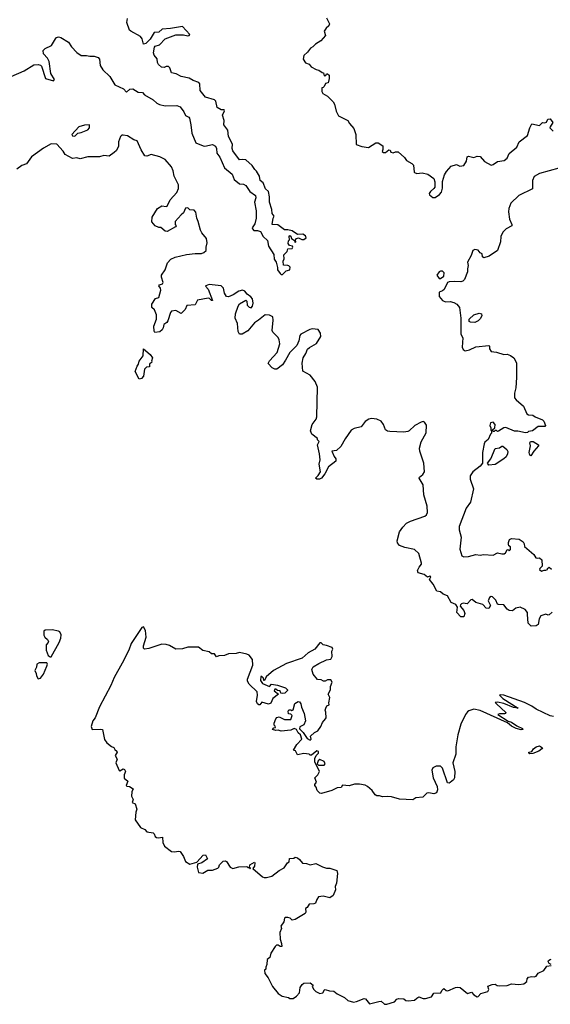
# Model space of a CAD drawing. Extents: x 2106670 to 2323771, y 35271 to 224896.
# Tile 388 of 419: x 2266463 to 2271396, y 186858 to 196023. Entities that reach past the tile are written whole.
import ezdxf

# ---------------------------------------------------------------- set-up
doc = ezdxf.new("R2010")
doc.units = 0

msp = doc.modelspace()

# ---------------------------------------------------------------- linework, layer by layer
at = {"layer": '0CON20XD'}
for points in [[(2268168.3, 194848.3), (2268185, 194846.2), (2268255, 194859.5), (2268284.5, 194845), (2268292.8, 194825), (2268295, 194779.2), (2268325, 194742.5), (2268367.5, 194645), (2268438.9, 194585), (2268456, 194535), (2268507.5, 194495), (2268545, 194490.4), (2268565, 194479.5), (2268602, 194422), (2268654.4, 194385), (2268658.9, 194365), (2268644.7, 194325), (2268662.8, 194245), (2268662, 194175), (2268648, 194122), (2268624.2, 194085), (2268626.2, 194075), (2268641.2, 194061.2), (2268675, 194061.5), (2268700.6, 194050.6), (2268728, 194005), (2268767.6, 193967.6), (2268776.2, 193915), (2268826.9, 193836.9), (2268828, 193795), (2268847.5, 193765), (2268861.2, 193715), (2268860, 193695), (2268885, 193660), (2268895, 193650), (2268905, 193650), (2268940, 193685), (2268975.9, 193694.1), (2268978, 193718), (2268965, 193732.5), (2268955, 193733.3), (2268917, 193737), (2268913.9, 193773.9), (2268921.7, 193798.3), (2268920, 193835), (2268950, 193865), (2268955, 193890), (2268995, 193892.5), (2269002.5, 193905), (2269000, 193915), (2268971.7, 193921.7), (2268958.3, 193938.3), (2268963.3, 193965), (2268972.5, 193975), (2268967.5, 194005), (2268975, 194012.5), (2268985, 194007.5), (2268990, 193985), (2269017.5, 193967.5), (2269025, 193950), (2269030, 193955), (2269027.5, 193975), (2269035, 193986.7), (2269055, 193993.3), (2269086.1, 193976.1), (2269105, 193976.2), (2269125, 193992.5), (2269121.2, 194011.2), (2269095, 194025.7), (2269045, 194023.8), (2268995, 194056.2), (2268957, 194067), (2268925, 194068.1), (2268864, 194114), (2268810, 194115), (2268818.1, 194175), (2268830, 194195), (2268808.8, 194218.8), (2268808.1, 194255), (2268784.5, 194324.5), (2268785.6, 194375), (2268775, 194422), (2268749.6, 194449.6), (2268725.6, 194505.6), (2268697.3, 194527.3), (2268691.9, 194565), (2268665, 194612.9), (2268647.7, 194627.7), (2268625.6, 194665), (2268565, 194717.5), (2268535, 194722.5), (2268505, 194718), (2268445, 194802.7), (2268438.2, 194825), (2268442.2, 194865), (2268404.4, 194935), (2268399.2, 194995), (2268360.8, 195045), (2268363.3, 195085), (2268348.1, 195135), (2268367.5, 195175), (2268365, 195182.5), (2268335, 195182.5), (2268298.8, 195205), (2268285.7, 195265), (2268275, 195275.7), (2268191.6, 195301.6), (2268140, 195365), (2268136.4, 195425), (2268128.9, 195438.9), (2268075, 195458.1), (2268038.5, 195478.5), (2267964.6, 195494.6), (2267917.4, 195517.4), (2267875, 195526.5), (2267858.6, 195575), (2267845, 195585.6), (2267825, 195587.5), (2267805, 195578.8), (2267781.7, 195581.7), (2267752.5, 195605), (2267743.3, 195625), (2267739.5, 195659.5), (2267712, 195692), (2267707.5, 195715), (2267715, 195766.2), (2267723.8, 195775), (2267762, 195788), (2267815, 195843.6), (2267915, 195881.2), (2267985, 195883.1), (2268027.3, 195872.7), (2268040, 195875), (2268043.8, 195885), (2267975, 195960.8), (2267865, 195940.8), (2267786.3, 195933.7), (2267755, 195907.1), (2267714, 195905), (2267675, 195841.4), (2267635, 195801.4), (2267613.3, 195795), (2267600.6, 195845), (2267586.9, 195866.9), (2267495, 195914.5), (2267485, 195925.6), (2267460.4, 195995), (2267465.6, 196035)], [(2269315, 196040), (2269342.5, 195985), (2269336.7, 195965), (2269313.3, 195945), (2269293.8, 195915), (2269306.7, 195875), (2269262.5, 195825), (2269212.5, 195795), (2269189.6, 195770.5), (2269167.5, 195757.5), (2269139.3, 195720.7), (2269105, 195690), (2269100, 195655), (2269121.7, 195621.7), (2269155, 195607.5), (2269173.3, 195583.3), (2269218.3, 195558.3), (2269245, 195552.5), (2269275, 195530), (2269288.3, 195528.3), (2269295, 195500), (2269308.3, 195501.7), (2269315, 195520), (2269325, 195520), (2269340, 195505), (2269340, 195475), (2269330, 195435), (2269305, 195430), (2269295, 195400), (2269285, 195390), (2269271.7, 195388.3), (2269272.5, 195355), (2269282.5, 195335), (2269325, 195311.2), (2269377.3, 195257.3), (2269388.8, 195235), (2269405, 195170), (2269427, 195127), (2269513, 195083), (2269530, 195055), (2269570.7, 195010.7), (2269588.8, 194955), (2269591.7, 194861.7), (2269645, 194842.5), (2269705, 194832.5), (2269773.9, 194876.1), (2269795, 194877.5), (2269838.3, 194848.3), (2269840, 194815), (2269832.5, 194795), (2269845, 194787.5), (2269865, 194787.5), (2269895, 194810), (2269908.3, 194808.3), (2269915, 194790), (2269935, 194782.5), (2269957, 194793), (2269982.5, 194792.5), (2270039.3, 194739.3), (2270060.7, 194710.7), (2270110, 194685), (2270125, 194670), (2270130, 194605), (2270135, 194600), (2270155, 194592.5), (2270205, 194597.5), (2270256.4, 194586.4), (2270312.5, 194545), (2270322.5, 194515), (2270322.5, 194465), (2270315, 194450), (2270282.5, 194425), (2270270, 194405), (2270271.7, 194391.7), (2270305, 194367.5), (2270325, 194366.7), (2270367.5, 194395), (2270383.8, 194416.2), (2270393.3, 194455), (2270393.9, 194516.1), (2270412.6, 194577.4), (2270429.7, 194610.3), (2270475, 194660), (2270525, 194673.3), (2270555, 194660), (2270592.5, 194665), (2270618, 194705), (2270622.5, 194745), (2270637, 194753), (2270685, 194740), (2270715, 194752.5), (2270745, 194750), (2270785, 194702.5), (2270845, 194670), (2270865.9, 194674.1), (2270905, 194703.8), (2270968, 194712), (2270994.4, 194735), (2271012.8, 194777.2), (2271085, 194836.7), (2271106.2, 194885), (2271183.8, 194945), (2271205, 195016.7), (2271225, 195052.5), (2271295, 195038.8), (2271325, 195066.7), (2271345, 195064), (2271360.8, 195069.2), (2271373.8, 195096.2), (2271395, 195100), (2271420, 195065), (2271393.7, 195026.3), (2271393.5, 195015), (2271423.6, 194983.6)], [(2266385, 195494.5), (2266505, 195547.1), (2266595, 195601.4), (2266635, 195604.4), (2266655, 195598.9), (2266665, 195589.2), (2266703.9, 195473.9), (2266776.9, 195453.1), (2266786.2, 195465), (2266750.8, 195520.8), (2266736.4, 195635), (2266721.1, 195665), (2266683.5, 195705), (2266681.5, 195735), (2266700, 195755), (2266758.3, 195781.7), (2266795, 195844.2), (2266805, 195855.6), (2266825, 195862.9), (2266845, 195857.1), (2266915, 195812.5), (2266945, 195771.4), (2266995, 195716.7), (2267035, 195689.2), (2267085, 195690.6), (2267115, 195682.9), (2267155, 195682.5), (2267191.7, 195671.7), (2267203.8, 195653.8), (2267212, 195595), (2267234.3, 195555), (2267302.3, 195495), (2267345.9, 195415.9), (2267428.1, 195378.1), (2267455, 195348), (2267487.5, 195375), (2267515, 195380), (2267565, 195347.5), (2267603.8, 195343.8), (2267624, 195324), (2267705, 195277.8), (2267738.2, 195245), (2267762.6, 195232.6), (2267815, 195220.4), (2267925, 195225.2), (2267955, 195211.3), (2267990.4, 195165), (2268005, 195130), (2268035, 195115.8), (2268040.8, 195105), (2268054.5, 195045), (2268062.5, 194965), (2268101.9, 194875), (2268168.3, 194848.3)], [(2266975, 194940), (2267003.8, 194966.2), (2267035, 194971.2), (2267095, 194996.7), (2267113.3, 195015), (2267113, 195043), (2267065, 195040), (2267013.3, 195025), (2266947.5, 194955), (2266955, 194942.5), (2266975, 194940)], [(2271415, 190507.1), (2271385, 190482.5), (2271375, 190480), (2271355, 190490), (2271306.8, 190473.2), (2271292.9, 190447.1), (2271285, 190392.5), (2271265, 190380), (2271218.3, 190378.3), (2271190, 190405), (2271185.7, 190485.7), (2271183.1, 190505), (2271164.2, 190534.2), (2271115, 190555.5), (2271074.6, 190545.3), (2271045, 190520), (2271013.3, 190523.3), (2270995.8, 190535), (2270965.8, 190575.8), (2270915, 190578), (2270905, 190584), (2270891.1, 190621.1), (2270860, 190650), (2270845, 190653.1), (2270830.8, 190645), (2270817.5, 190615), (2270838.8, 190568.8), (2270825, 190541.9), (2270801.2, 190545), (2270768.3, 190578.3), (2270705, 190597.5), (2270670, 190625), (2270656.2, 190623.8), (2270623.9, 190586.1), (2270585, 190590.8), (2270572, 190585), (2270560, 190575), (2270558.6, 190565), (2270592, 190525), (2270602, 190495), (2270592.5, 190465), (2270565, 190464.3), (2270528, 190505), (2270533.8, 190553.8), (2270518.3, 190578.3), (2270475, 190597.8), (2270439.1, 190659.1), (2270398.8, 190675), (2270375, 190698.6), (2270341.2, 190705), (2270308.8, 190768.8), (2270273, 190813), (2270285, 190837.5), (2270275, 190842.5), (2270255, 190832.5), (2270225, 190859.5), (2270168, 190875), (2270161.2, 190895), (2270176.4, 190926.4), (2270198.8, 190955), (2270200, 190965), (2270174.2, 191055), (2270135, 191090), (2270045, 191109.2), (2269995, 191130), (2269974.1, 191154.1), (2269972.3, 191172.3), (2269995, 191256.2), (2270025, 191299.2), (2270060, 191335), (2270095, 191354.2), (2270229.3, 191400.7), (2270245.3, 191414.7), (2270255.3, 191434.7), (2270252.6, 191495), (2270219.6, 191599.6), (2270213.8, 191693.8), (2270178, 191755), (2270180, 191765), (2270212, 191788), (2270225.4, 191815), (2270222, 191895), (2270184.3, 192005.7), (2270180, 192035), (2270197, 192093), (2270242.7, 192177.3), (2270245, 192250), (2270227.8, 192277.8), (2270215, 192282), (2270196, 192276), (2270136.2, 192245), (2270085.5, 192194.5), (2270071.8, 192188.2), (2270035, 192183.3), (2269905, 192189.4), (2269882.6, 192192.6), (2269864, 192205), (2269845.7, 192255), (2269823.8, 192285), (2269785, 192302.9), (2269735, 192310), (2269710, 192305), (2269675, 192282), (2269637.8, 192232.2), (2269573, 192217), (2269545, 192202), (2269489.1, 192120.9), (2269449.6, 192050.5), (2269407.4, 192012.6), (2269365, 192006.7), (2269386.4, 191956.4), (2269403.3, 191935), (2269402, 191915), (2269335, 191860), (2269301.1, 191795), (2269268.6, 191755), (2269250, 191745), (2269225.8, 191745.8), (2269212.5, 191755), (2269239.1, 191780.9), (2269258.5, 191815), (2269248.1, 191885), (2269257.1, 191925), (2269249.5, 191980.5), (2269232.5, 192065), (2269247.5, 192095), (2269233, 192113), (2269232.5, 192125), (2269180, 192165), (2269167.5, 192195), (2269183.3, 192255), (2269220, 192305), (2269226, 192325), (2269233.2, 192603.2), (2269210, 192655), (2269163, 192713), (2269095, 192750), (2269090, 192825), (2269098, 192875), (2269122.5, 192915), (2269138, 192955), (2269157.4, 192972.6), (2269221.7, 193008.3), (2269262.3, 193075), (2269259.2, 193105), (2269237.7, 193137.6), (2269183.6, 193146.4), (2269159.7, 193140.3), (2269076.7, 193095), (2269067.7, 193082.3), (2269058, 193035), (2269039.7, 192990.3), (2268975, 192926.2), (2268935, 192853.8), (2268905, 192811.2), (2268855, 192770), (2268835, 192770), (2268811.7, 192781.7), (2268773.8, 192823.8), (2268785, 192846.7), (2268856.6, 192923.4), (2268882.5, 193005), (2268875.9, 193044.1), (2268865, 193063.8), (2268816.2, 193115), (2268810.3, 193130.3), (2268820.8, 193225), (2268815, 193256.2), (2268786.7, 193273.3), (2268744.1, 193275.9), (2268682.5, 193225), (2268645, 193202.5), (2268585, 193127.5), (2268530, 193095), (2268506.4, 193096.4), (2268495, 193120), (2268487.1, 193195), (2268466.2, 193245), (2268470, 193285), (2268494, 193355), (2268505, 193377.5), (2268565, 193412.5), (2268573.3, 193403.3), (2268577.5, 193365), (2268595, 193347.5), (2268615, 193340), (2268627.5, 193355), (2268633.3, 193385), (2268626.2, 193425), (2268613, 193443), (2268577, 193467), (2268555.9, 193495.9), (2268535, 193503.8), (2268500, 193495), (2268448.3, 193461.7), (2268405, 193443.8), (2268385, 193446.7), (2268368.3, 193478.3), (2268358.8, 193525), (2268335, 193546), (2268225, 193556.7), (2268193, 193547), (2268191.7, 193541.7), (2268216.7, 193515), (2268255, 193410), (2268245, 193410), (2268228.8, 193428.8), (2268215, 193431.2), (2268117.1, 193412.9), (2268095, 193370), (2268017, 193363), (2268000, 193325), (2267965, 193287.5), (2267915, 193316), (2267875, 193308.8), (2267865, 193297.5), (2267839.4, 193220.6), (2267830, 193205), (2267803.3, 193186.7), (2267798, 193155), (2267786.2, 193135), (2267765, 193116.2), (2267720, 193110), (2267713.3, 193123.3), (2267711.2, 193168.8), (2267736, 193234), (2267735.8, 193275), (2267715, 193323.3), (2267691.2, 193345), (2267690.8, 193375), (2267725, 193426.7), (2267755, 193437.5), (2267775.6, 193505), (2267773.3, 193523.3), (2267756.2, 193545), (2267762.5, 193555), (2267790, 193565), (2267795.8, 193575), (2267780, 193625), (2267780, 193645), (2267814.4, 193695), (2267838.3, 193758.3), (2267866.6, 193793.4), (2267907.6, 193812.4), (2268015, 193837.3), (2268095, 193847.5), (2268152.4, 193847.6), (2268176, 193855), (2268195.5, 193875), (2268195.7, 193905), (2268205.7, 193945), (2268200.8, 193985), (2268155, 194039.2), (2268143.1, 194063.1), (2268122.7, 194145), (2268108.9, 194175), (2268100, 194230), (2268085, 194250), (2268043.6, 194253.6), (2268025, 194272.5), (2268005, 194267.5), (2267985.8, 194224.2), (2267963, 194207), (2267908, 194145), (2267907.5, 194117.5), (2267917.5, 194105), (2267912.5, 194095), (2267835, 194050.8), (2267816.7, 194055), (2267775, 194087.5), (2267755, 194087.5), (2267723.9, 194103.9), (2267692.3, 194142.3), (2267694.1, 194185.9), (2267743.6, 194266.4), (2267785, 194290), (2267825, 194282.5), (2267833, 194287), (2267862.5, 194345), (2267924.4, 194415.6), (2267938.3, 194451.7), (2267938.9, 194485), (2267915, 194536.2), (2267900, 194565), (2267890, 194615), (2267874.2, 194654.2), (2267815, 194721.2), (2267765, 194745.7), (2267685, 194768.8), (2267645, 194752.5), (2267626.4, 194756.4), (2267592.3, 194812.3), (2267556, 194896), (2267522.5, 194905), (2267465, 194942.5), (2267425, 194947.5), (2267413.3, 194946.7), (2267400, 194935), (2267382.5, 194885), (2267380, 194845), (2267363.6, 194806.4), (2267342.5, 194785), (2267295, 194753.3), (2267245, 194757.5), (2267203.6, 194746.4), (2267095, 194746.2), (2267025, 194726.2), (2266995, 194735.8), (2266955, 194730), (2266885, 194768), (2266868.1, 194798.1), (2266807.5, 194865), (2266755, 194866.7), (2266682.7, 194827.3), (2266572.7, 194747.3), (2266525, 194682.5), (2266483.9, 194666.1), (2266437.3, 194632.7)], [(2271475, 194640.4), (2271295, 194590.5), (2271247.3, 194562.7), (2271230, 194525), (2271230.3, 194449.7), (2271102.6, 194387.4), (2271030.9, 194315), (2271011.5, 194265), (2271008.5, 194235), (2271017.8, 194165), (2271040, 194115), (2271038.8, 194105), (2270986.2, 194075), (2270956.2, 194045), (2270936.9, 194005), (2270933.3, 193955), (2270906.2, 193875), (2270828.3, 193821.7), (2270777, 193807), (2270767.5, 193815), (2270763, 193843), (2270744.1, 193854.1), (2270725, 193876.7), (2270695, 193883.3), (2270677.5, 193875), (2270661.7, 193828.3), (2270628, 193765), (2270633.8, 193735), (2270625.7, 193705), (2270625.8, 193675), (2270598.8, 193605), (2270582, 193588), (2270565, 193584), (2270505, 193586.7), (2270455, 193582.5), (2270440, 193575), (2270409.3, 193510.7), (2270395, 193497.5), (2270363, 193487), (2270362.5, 193445), (2270395, 193407.5), (2270423, 193397), (2270465, 193398.8), (2270498.8, 193388.8), (2270526.7, 193375), (2270551.2, 193345), (2270563.8, 193245), (2270563.3, 193095), (2270581.7, 193061.7), (2270578, 192975), (2270585, 192953.3), (2270605, 192942), (2270645, 192950), (2270705, 192976.2), (2270825, 192990), (2270830, 192985), (2270829.6, 192959.5), (2270845, 192933.3), (2270895, 192928.8), (2270965, 192907.5), (2270995, 192908.8), (2271027, 192897), (2271056.2, 192875), (2271071.2, 192855), (2271082, 192825), (2271080.7, 192690.7), (2271076, 192595), (2271062, 192545), (2271065, 192502.5), (2271077.5, 192485), (2271145.8, 192425.8), (2271177.5, 192355), (2271194.2, 192344.2), (2271235, 192341.4), (2271256.4, 192326.4), (2271325, 192298.8), (2271336.7, 192285), (2271352.5, 192245), (2271345, 192237.5), (2271285, 192237.5), (2271230, 192195), (2271195, 192190), (2271185, 192180), (2271165, 192177.5), (2271095, 192193.3), (2271065, 192193.3), (2270983.9, 192226.1), (2270965, 192223.3), (2270915, 192192.5), (2270905, 192190), (2270895, 192200), (2270885, 192200), (2270875, 192190), (2270865, 192190), (2270860, 192205), (2270880, 192225), (2270882.5, 192255), (2270865, 192276.7), (2270840.7, 192269.3), (2270833, 192247), (2270842.5, 192225), (2270843, 192203), (2270850, 192195), (2270850, 192175), (2270840, 192165), (2270817.5, 192115), (2270788.3, 192091.7), (2270780, 192075), (2270766.2, 191995), (2270766.4, 191893.6), (2270743.9, 191866.1), (2270675, 191813.8), (2270651.7, 191778.3), (2270650.8, 191745), (2270682.9, 191655), (2270655, 191533.3)], [(2270375, 193613.3), (2270407.5, 193635), (2270410, 193665), (2270395, 193682.5), (2270375, 193682.5), (2270362.5, 193675), (2270342.5, 193645), (2270362.5, 193615), (2270375, 193613.3)], [(2270695, 193204.2), (2270655, 193206.7), (2270643.3, 193215), (2270643.3, 193235), (2270685, 193276.2), (2270735, 193290), (2270755.8, 193285.8), (2270760, 193265), (2270745, 193238.8), (2270725, 193220), (2270695, 193204.2)], [(2267575, 192677.5), (2267537.5, 192747.5), (2267555, 192796.7), (2267568, 192815), (2267574.5, 192845), (2267611.2, 192895), (2267615, 192960), (2267676.7, 192905), (2267696.2, 192873.8), (2267687.5, 192845), (2267690, 192835), (2267670, 192815), (2267668.3, 192791.7), (2267643, 192787), (2267621.7, 192768.3), (2267612.5, 192705), (2267595, 192682.5), (2267575, 192677.5)], [(2271215, 191963.3), (2271205, 191970), (2271201.2, 191995), (2271212, 192055), (2271206.7, 192085), (2271213.8, 192096.2), (2271236.1, 192096.1), (2271286.1, 192066.1), (2271287.5, 192055), (2271241.9, 192008.1), (2271215, 191963.3)], [(2270825, 191877.5), (2270812.5, 191895), (2270843.6, 191936.4), (2270885, 192032.5), (2270925, 192037.5), (2270945, 192052.5), (2270955, 192052.5), (2270993.6, 192023.6), (2271001.2, 192005), (2270998.8, 191981.2), (2270985.6, 191954.4), (2270965, 191933.8), (2270885, 191881.2), (2270825, 191877.5)], [(2270655, 191533.3), (2270614.5, 191475), (2270550.5, 191305), (2270550, 191275), (2270568.1, 191205), (2270555.7, 191095), (2270575, 191031.2), (2270593, 191023), (2270635, 191026.7), (2270705, 191044.4), (2270745, 191039.2), (2270775, 191044.4), (2270865, 191040), (2270905, 191059.2), (2270945, 191050), (2270967.7, 191052.3), (2270980, 191060), (2270995, 191087.5), (2271005, 191090), (2271015, 191080), (2271025, 191090), (2271027.5, 191115), (2271010, 191125), (2271007, 191137), (2271006.2, 191155), (2271017.5, 191185), (2271035, 191192.5), (2271106.4, 191186.4), (2271143, 191163), (2271152.5, 191145), (2271155, 191120), (2271242.5, 191045), (2271262.5, 191015), (2271275, 191010), (2271295, 191012.5), (2271316.1, 190996.1), (2271320, 190935), (2271300, 190915), (2271297.5, 190905), (2271315, 190890), (2271340.7, 190899.3), (2271355, 190897.5), (2271370, 190905), (2271370, 190915), (2271385, 190927.5), (2271406.9, 190906.9)], [(2269155, 189187.5), (2269105, 189192.5), (2269045, 189180), (2269026.4, 189216.4), (2269010, 189225), (2269040.8, 189275), (2269085.8, 189325), (2269072.9, 189365), (2269051.4, 189385), (2269036.4, 189416.4), (2269014.2, 189425.8), (2268985, 189410), (2268895, 189399.2), (2268865, 189410), (2268845, 189406.2), (2268812.5, 189415), (2268825, 189430), (2268840, 189435), (2268838.3, 189448.3), (2268830, 189455), (2268830, 189475), (2268843.3, 189515), (2268855, 189528.8), (2268875, 189533.3), (2268925, 189510), (2268985, 189510), (2268996.7, 189545), (2268985, 189560), (2268961.7, 189561.7), (2268957.5, 189585), (2268965, 189600), (2268985, 189600), (2268993.3, 189593.3), (2269005, 189597.5), (2269021.7, 189658.3), (2269053, 189677), (2269065, 189672.5), (2269077.5, 189655), (2269083.6, 189623.6), (2269108.1, 189565), (2269118.9, 189495), (2269105, 189460), (2269068.6, 189441.4), (2269062.9, 189422.9), (2269097.3, 189387.3), (2269135, 189331.2), (2269165, 189317.5), (2269172.5, 189325), (2269167.5, 189355), (2269205, 189386.7), (2269236.4, 189403.6), (2269263.8, 189445), (2269278.1, 189481.9), (2269307.5, 189515), (2269312.5, 189525), (2269308.3, 189578.3), (2269302.5, 189595), (2269310, 189615), (2269320, 189635), (2269340, 189645), (2269337.5, 189665), (2269346.7, 189715), (2269332.5, 189745), (2269352.5, 189785), (2269352.5, 189815), (2269367.5, 189855), (2269355, 189876.7), (2269325, 189876.7), (2269303.3, 189866.7), (2269286.4, 189866.4), (2269265, 189876.7), (2269231.7, 189881.7), (2269190.8, 189930.8), (2269180, 189975), (2269191.3, 189998.7), (2269245, 190030.5), (2269315, 190064.3), (2269355, 190070), (2269367.5, 190095), (2269366.1, 190143.9), (2269373.3, 190165), (2269367.7, 190177.7), (2269315, 190198.8), (2269283.6, 190203.6), (2269265, 190222.5), (2269255, 190222.5), (2269207.5, 190165), (2269145, 190130), (2269090.7, 190079.3), (2268945, 190028.8), (2268824.2, 189965.8), (2268753.3, 189906.7), (2268738.3, 189871.7), (2268733, 189873), (2268730, 189895), (2268715, 189910), (2268705, 189910), (2268701.7, 189871.7), (2268720, 189845), (2268785, 189817.5), (2268805, 189837.5), (2268859.3, 189829.3), (2268935, 189802.5), (2268952.5, 189785), (2268951.7, 189778.3), (2268926.7, 189755), (2268905, 189751.2), (2268890, 189755), (2268888.3, 189768.3), (2268877, 189777), (2268858.3, 189778.3), (2268845, 189790), (2268835, 189790), (2268830, 189775), (2268870, 189745), (2268817, 189703), (2268798, 189662), (2268775, 189651.1), (2268715, 189668.9), (2268695, 189645.8), (2268685, 189644.4), (2268673.4, 189653.4), (2268663.3, 189675), (2268673.8, 189735), (2268669.4, 189765), (2268595, 189837.5), (2268580, 189865), (2268581.2, 189885), (2268630, 190015), (2268627, 190067), (2268595, 190107.5), (2268575, 190117.5), (2268505, 190132.5), (2268475, 190122.5), (2268405, 190120), (2268366.4, 190103.6), (2268315, 190102.5), (2268292.5, 190092.5), (2268275, 190120), (2268245, 190120), (2268225, 190140), (2268165, 190152.5), (2268125, 190182.5), (2268026.4, 190183.6), (2267975, 190166.7), (2267915, 190163.3), (2267855, 190196.7), (2267825, 190206.7), (2267785, 190210), (2267665, 190171.2), (2267623.9, 190163.9), (2267613.6, 190173.6), (2267613.9, 190193.9), (2267640, 190275), (2267631.7, 190338.3), (2267615, 190370), (2267597.5, 190365), (2267499.6, 190215), (2267476.3, 190153.6), (2267416.8, 190033.2), (2267340.2, 189899.8), (2267309.5, 189825), (2267204.2, 189625.8), (2267164.7, 189525), (2267144.2, 189495.8), (2267128.8, 189445), (2267136.1, 189416.1), (2267215, 189420), (2267232.5, 189415), (2267252.7, 189322.7), (2267271.7, 189291.7), (2267315, 189257.5), (2267338.6, 189248.6), (2267348.8, 189228.8), (2267367.5, 189215), (2267370, 189205), (2267350.8, 189175), (2267370.5, 189140.5), (2267357.5, 189105), (2267386.1, 189033.9), (2267395, 189031.4), (2267425, 189050), (2267436.2, 189045), (2267446, 189025), (2267434.1, 188994.1), (2267433.3, 188963.3), (2267467.5, 188935), (2267452.5, 188895), (2267458.3, 188888.3), (2267485, 188886.7), (2267517.5, 188865), (2267506.7, 188835), (2267503.8, 188795), (2267517.5, 188765), (2267510, 188735), (2267535, 188722.5), (2267553.3, 188675), (2267544.1, 188645.9), (2267537.5, 188575), (2267585, 188503.3), (2267626.1, 188486.1), (2267645, 188463.3), (2267703.6, 188453.6), (2267713.6, 188443.6), (2267721.2, 188421.2), (2267735, 188410), (2267753.6, 188406.4), (2267790, 188415), (2267793.6, 188363.6), (2267810.5, 188330.5), (2267875, 188278.8), (2267905, 188276.7), (2267935, 188283.8), (2267955, 188278.8), (2267986.7, 188235), (2268005, 188187.5), (2268045, 188162.5), (2268108.3, 188181.7), (2268167.5, 188245), (2268190, 188250), (2268208.8, 188211.2), (2268155, 188174), (2268117.5, 188162.5), (2268112.5, 188135), (2268125, 188083.3), (2268165, 188080), (2268212.5, 188107.5), (2268255, 188106.2), (2268305, 188124), (2268313.3, 188135), (2268320, 188155), (2268355, 188190), (2268373.3, 188193.3), (2268386.1, 188186.1), (2268420, 188135), (2268445, 188122.5), (2268501.2, 188138.8), (2268575, 188140), (2268585, 188130), (2268600, 188130), (2268605, 188120), (2268610, 188125), (2268600, 188130), (2268602.5, 188155), (2268645, 188180), (2268650, 188175), (2268646.4, 188143.6), (2268631.7, 188121.7), (2268720, 188045), (2268735, 188037.5), (2268757.5, 188037.5), (2268808.3, 188051.7), (2268875, 188102.5), (2268923, 188127), (2268952.5, 188175), (2268967.5, 188185), (2268970, 188215), (2269011.7, 188218.3), (2269025, 188227.5), (2269045, 188222.5), (2269065, 188206.7), (2269093, 188173), (2269129.3, 188169.3), (2269165, 188156.7), (2269215, 188168), (2269278.3, 188138.3), (2269315, 188126.7), (2269346.1, 188126.1), (2269412.5, 188105), (2269418.8, 188075), (2269407.5, 187985), (2269397.5, 187955), (2269400, 187925), (2269377.7, 187872.3), (2269345, 187850), (2269285.7, 187865.7), (2269242.1, 187857.9), (2269224.3, 187835), (2269211.7, 187798.3), (2269198.3, 187791.7), (2269155, 187789.2), (2269135, 187760), (2269120, 187750), (2269122.5, 187715), (2269116.4, 187703.6), (2269023.3, 187646.7), (2268995, 187642.5), (2268978.3, 187658.3), (2268955, 187667.5), (2268935, 187667.5), (2268925, 187660), (2268920, 187625), (2268891.2, 187585), (2268895.8, 187564.2), (2268882, 187525), (2268884.2, 187464.2), (2268897.5, 187425), (2268900, 187395), (2268885, 187396.7), (2268865, 187410), (2268851.2, 187408.8), (2268837.5, 187395), (2268796.7, 187333.3), (2268787.5, 187295), (2268763.3, 187275), (2268761.7, 187228.3), (2268750, 187205), (2268750, 187185), (2268740, 187175), (2268742.5, 187145), (2268772.5, 187105), (2268813.9, 187023.9), (2268865, 186957.5), (2268903, 186933), (2268961.7, 186921.7), (2268975, 186912.5), (2269005, 186912.5), (2269035, 186932.5), (2269063.3, 186965), (2269071.2, 187015), (2269088.3, 187041.7), (2269105, 187053.3), (2269163, 187057), (2269190, 187035), (2269182.5, 187025), (2269197.5, 186995), (2269215, 186977.5), (2269240, 186965), (2269255, 186960), (2269280, 186965), (2269296.7, 186993.3), (2269304.2, 186995.8), (2269342.9, 186982.9), (2269385, 186980), (2269414.5, 186954.5), (2269482.3, 186922.3), (2269513.9, 186893.9), (2269565, 186876.7), (2269595, 186883.3), (2269665, 186913.3), (2269677.5, 186907.5), (2269715, 186861.2), (2269803.3, 186885), (2269825, 186885.8), (2269855, 186860), (2269875, 186858), (2269947.5, 186882.5), (2269968, 186905), (2269985, 186913.1), (2270035, 186908), (2270054.3, 186894.3), (2270075, 186888.9), (2270134.3, 186895.7), (2270155, 186916.7), (2270175, 186926.2), (2270215, 186912.5), (2270235, 186912.5), (2270292.3, 186927.7), (2270315, 186962.5), (2270380, 186965), (2270386.7, 186985), (2270405, 187003.8), (2270427.4, 186987.4), (2270445, 186984.4), (2270514.6, 187015.4), (2270535, 187018.2), (2270558, 187015), (2270625, 186958.6), (2270665, 186971.2), (2270685.8, 186945.8), (2270715, 186928), (2270725, 186931.2), (2270751.2, 186958.8), (2270815, 186977.1), (2270824.5, 186995), (2270815, 187026.2), (2270855, 187042.5), (2270885, 187046.7), (2270903, 187033), (2270925, 187030), (2270995, 187032.5), (2271035, 187047.5), (2271105, 187042.5), (2271151.7, 187048.3), (2271178.3, 187071.7), (2271182.5, 187095), (2271195, 187110), (2271225, 187117.5), (2271245, 187112.5), (2271265, 187120), (2271285, 187147.5), (2271336.2, 187173.8), (2271365, 187212.5), (2271405, 187220)], [(2266755, 190092.5), (2266828.8, 190225), (2266845, 190267.5), (2266848.3, 190298.3), (2266837.5, 190325), (2266825, 190332.5), (2266765, 190342.5), (2266698.3, 190341.7), (2266688.3, 190331.7), (2266687.5, 190295), (2266697.5, 190275), (2266722.5, 190255), (2266730, 190235), (2266727.5, 190225), (2266707.5, 190205), (2266707.5, 190155), (2266727.5, 190105), (2266745, 190092.5), (2266755, 190092.5)], [(2266635, 189887.5), (2266655, 189893.8), (2266685, 189931.2), (2266716, 190005), (2266722.5, 190025), (2266715, 190037.5), (2266645, 190036.7), (2266622.5, 190025), (2266617.5, 189995), (2266602.5, 189965), (2266616.4, 189936.4), (2266617.5, 189915), (2266635, 189887.5)], [(2271427.1, 189537.1), (2271393.8, 189543.8), (2271263.7, 189603.7), (2271225, 189634.4), (2271156.6, 189666.6), (2270965, 189735.6), (2270935, 189740), (2270923.3, 189735), (2270955, 189704), (2271097, 189613), (2271055, 189620.8), (2270965, 189659.2), (2270905, 189671.2), (2270882.5, 189667.5), (2270895, 189653.3), (2270982.5, 189575), (2270980, 189565), (2270969.3, 189560.7), (2270925, 189562.5), (2270910, 189555), (2271003.9, 189493.9), (2271035, 189484), (2271085, 189448.8), (2271137.5, 189425), (2271142.5, 189415), (2271125, 189412.5), (2271077.5, 189425), (2271035, 189447.5), (2270999.1, 189479.1), (2270745, 189591.6), (2270685.4, 189604.6), (2270639.1, 189590.9), (2270625, 189581.2), (2270608, 189555), (2270565.7, 189464.3), (2270538, 189365), (2270517.5, 189255), (2270517.5, 189185), (2270490, 189105), (2270510, 189025), (2270506.7, 188965), (2270495, 188946.7), (2270465, 188922.5), (2270455, 188917.5), (2270440.7, 188920.7), (2270395, 189057.5), (2270375, 189073.3), (2270335, 189073.3), (2270305, 189060), (2270293.9, 189036.1), (2270306, 188965), (2270343.3, 188885), (2270346.7, 188855), (2270337.5, 188825), (2270315, 188816.2), (2270265.6, 188825.6), (2270247.7, 188822.3), (2270210, 188785), (2270145, 188780), (2270119.3, 188760.7), (2269995, 188766.7), (2269918.3, 188788.3), (2269885, 188793.3), (2269835, 188790), (2269809.3, 188799.3), (2269785, 188800), (2269768.3, 188808.3), (2269739.3, 188849.3), (2269696.1, 188886.1), (2269675, 188896.7), (2269623.6, 188906.4), (2269575, 188906.2), (2269525, 188891.2), (2269465, 188897.5), (2269452.5, 188877.5), (2269415, 188873.8), (2269365, 188847.5), (2269269.3, 188819.3), (2269253.8, 188823.8), (2269227.5, 188847.5), (2269219.6, 188879.5), (2269207.5, 188895), (2269207.5, 188905), (2269221.2, 188925), (2269207.5, 188965), (2269236.1, 188993.9), (2269250, 189025), (2269207.5, 189115), (2269207.5, 189145), (2269220, 189175), (2269240, 189195), (2269241.7, 189211.7), (2269225, 189217.5), (2269175, 189177.5), (2269165, 189177.5), (2269155, 189187.5)], [(2271205, 189190), (2271196.7, 189195), (2271197.5, 189205), (2271225, 189212.5), (2271240, 189235), (2271265, 189253.3), (2271295, 189263.1), (2271322.5, 189245), (2271317.5, 189235), (2271289.2, 189215), (2271235, 189194), (2271205, 189190)], [(2269242.5, 189082.5), (2269295, 189084), (2269303.8, 189095), (2269295, 189116.7), (2269255, 189136.7), (2269237.5, 189125), (2269230, 189095), (2269242.5, 189082.5)], [(2271405, 187230), (2271385, 187237.5), (2271376.7, 187255), (2271380, 187265), (2271395, 187276.2), (2271405, 187278.8)]]:
    msp.add_lwpolyline(points, dxfattribs=at)

doc.saveas('drawing.dxf')
